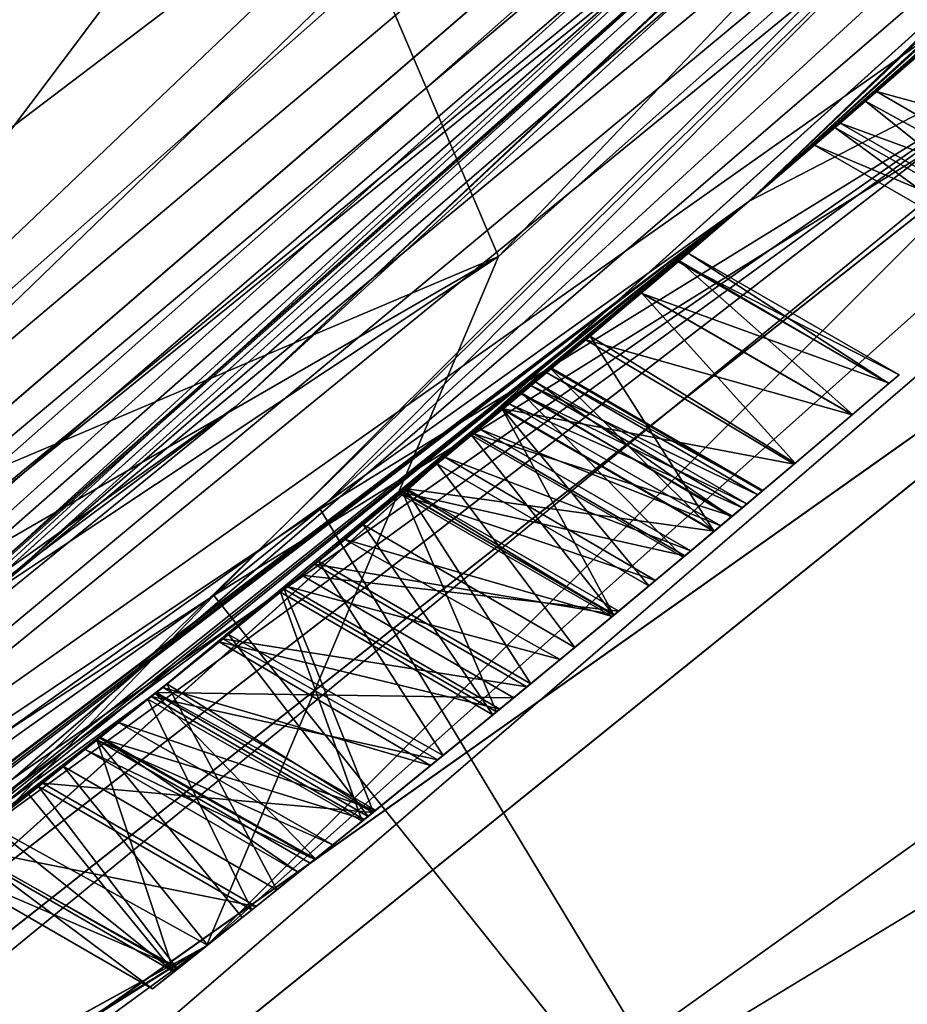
# Model space of a CAD drawing. Header units: metres. Extents: x -109 to 109, y -447 to 122.
# Tile 473 of 656: x 13.524 to 14.298, y -417.525 to -416.667. Entities that reach past the tile are written whole.
import ezdxf

# ---------------------------------------------------------------- set-up
doc = ezdxf.new("R2010")
doc.units = ezdxf.units.M
doc.layers.add('solid_506359', color=7, linetype='CONTINUOUS')

msp = doc.modelspace()

# ---------------------------------------------------------------- linework, layer by layer
at = {"layer": 'solid_506359'}
for points in [[(13.58423, -416.037506, 375.263092), (17.273304, -413.37738, 376.886597), (13.941711, -416.873016, 376.886597)], [(13.941711, -416.873016, 376.886597), (17.273304, -413.37738, 376.886597), (17.198343, -413.969208, 378.799988)], [(16.013725, -413.443604, 226.899994), (16.630266, -413.9039, 226.899994), (13.092684, -417.325378, 226.899994)], [(13.628284, -415.896851, 226.899994), (16.013725, -413.443604, 226.899994), (13.092684, -417.325378, 226.899994)], [(13.078588, -416.650024, 257.895416), (13.092684, -417.325378, 226.899994), (16.630266, -413.9039, 226.899994)], [(13.941711, -416.873016, 376.886597), (17.198343, -413.969208, 378.799988), (13.687201, -417.473846, 378.799988)], [(15.556349, -415.806335, 379.299988), (13.687201, -417.473846, 378.799988), (17.198343, -413.969208, 378.799988)], [(11.542185, -415.798859, 313.28894), (11.799936, -416.808105, 285.569183), (14.942668, -414.038635, 285.569183)], [(14.942668, -414.038635, 285.569183), (11.799936, -416.808105, 285.569183), (13.078588, -416.650024, 257.895416)], [(11.992922, -417.023376, 226.928421), (15.24488, -414.134155, 226.928421), (12.514894, -416.611511, 227.72023)], [(15.266328, -414.155731, 226.823502), (15.24488, -414.134155, 226.928421), (11.992922, -417.023376, 226.928421)], [(15.266328, -414.155731, 226.823502), (11.992922, -417.023376, 226.928421), (12.009298, -417.049011, 226.823502)], [(15.266328, -414.155731, 226.823502), (12.009298, -417.049011, 226.823502), (15.324039, -414.208282, 226.74675)], [(12.009298, -417.049011, 226.823502), (12.0547, -417.112518, 226.74675), (15.324039, -414.208282, 226.74675)], [(15.324039, -414.208282, 226.74675), (12.0547, -417.112518, 226.74675), (12.117373, -417.197418, 226.718155)], [(15.324039, -414.208282, 226.74675), (12.117373, -417.197418, 226.718155), (15.403077, -414.278229, 226.718155)], [(15.403077, -414.278229, 226.718155), (12.117373, -417.197418, 226.718155), (15.954279, -414.748932, 226.711823)], [(15.650261, -414.771912, 178.25), (15.151429, -414.308624, 178.25), (11.644339, -417.327057, 178.25)], [(12.971941, -416.137726, 177.980896), (11.644339, -417.327057, 178.25), (15.151429, -414.308624, 178.25)], [(14.67647, -414.346954, 174.913956), (11.991678, -416.131653, 174.654404), (10.87638, -417.449615, 174.913956)], [(14.692637, -414.362457, 177.482086), (14.67647, -414.346954, 174.913956), (10.87638, -417.449615, 174.913956)], [(14.259681, -417.876984, 178.830444), (17.258553, -414.953461, 178.830444), (16.578629, -414.35321, 178.357071)], [(14.259681, -417.876984, 178.830444), (16.578629, -414.35321, 178.357071), (15.584014, -415.445068, 178.357071)], [(10.888363, -417.468567, 177.482086), (14.692637, -414.362457, 177.482086), (10.87638, -417.449615, 174.913956)], [(14.792417, -414.458282, 177.980896), (14.692637, -414.362457, 177.482086), (10.888363, -417.468567, 177.482086)], [(14.792417, -414.458282, 177.980896), (10.888363, -417.468567, 177.482086), (12.971941, -416.137726, 177.980896)], [(10.388933, -417.45697, 172.874374), (14.088293, -414.586304, 172.985855), (13.470412, -415.131531, 172.86673)], [(13.984219, -414.649628, 173.08255), (14.088293, -414.586304, 172.985855), (10.388933, -417.45697, 172.874374)], [(13.169616, -415.115417, 171.572952), (13.821891, -414.611847, 171.666229), (10.185915, -417.383423, 171.556473)], [(10.199933, -417.407013, 171.655991), (10.185915, -417.383423, 171.556473), (13.821891, -414.611847, 171.666229)], [(13.821962, -414.611908, 171.865295), (11.281766, -416.594452, 171.861664), (10.185967, -417.383514, 171.755539)], [(13.821962, -414.611908, 171.865295), (10.185967, -417.383514, 171.755539), (13.840913, -414.631622, 171.765747)], [(13.840913, -414.631622, 171.765747), (10.199933, -417.407013, 171.655991), (13.821891, -414.611847, 171.666229)], [(10.185967, -417.383514, 171.755539), (10.199933, -417.407013, 171.655991), (13.840913, -414.631622, 171.765747)], [(10.275517, -417.493011, 172.97113), (13.81062, -414.716064, 173.152054), (13.984219, -414.649628, 173.08255)], [(10.275517, -417.493011, 172.97113), (13.984219, -414.649628, 173.08255), (10.388933, -417.45697, 172.874374)], [(10.275517, -417.493011, 172.97113), (11.963583, -416.277252, 173.094284), (13.81062, -414.716064, 173.152054)], [(12.117373, -417.197418, 226.718155), (12.410198, -417.87796, 226.711823), (15.954279, -414.748932, 226.711823)], [(16.034151, -414.822723, 226.675278), (15.954279, -414.748932, 226.711823), (12.410198, -417.87796, 226.711823)], [(16.11202, -414.757324, 178.266449), (12.743691, -417.790192, 178.266449), (15.584014, -415.445068, 178.357071)], [(12.743691, -417.790192, 164.233551), (16.11202, -414.757324, 164.233551), (13.693561, -417.168549, 164.142929)], [(12.743691, -417.790192, 164.233551), (15.501085, -415.364197, 164.353882), (16.11202, -414.757324, 164.233551)], [(16.11202, -414.757324, 178.266449), (13.712909, -417.003479, 178.146118), (12.743691, -417.790192, 178.266449)], [(16.11202, -414.757324, 164.233551), (13.78627, -417.093109, 164.142929), (13.693561, -417.168549, 164.142929)], [(16.11202, -414.757324, 178.266449), (15.501085, -415.364197, 178.146118), (13.712909, -417.003479, 178.146118)], [(16.11202, -414.757324, 164.233551), (15.584014, -415.445068, 164.142929), (13.78627, -417.093109, 164.142929)], [(12.027614, -417.889557, 178.25), (15.650261, -414.771912, 178.25), (11.644339, -417.327057, 178.25)], [(15.87069, -414.975616, 177.949997), (15.650261, -414.771912, 178.25), (12.027614, -417.889557, 178.25)], [(12.764848, -417.819305, 167.499771), (16.138769, -414.781403, 167.499771), (15.870573, -414.975739, 167.25)], [(16.274872, -414.903961, 167.683014), (16.138769, -414.781403, 167.499771), (12.764848, -417.819305, 167.499771)], [(12.764925, -417.819397, 175), (16.138866, -414.781494, 175), (12.87263, -417.967651, 174.816864)], [(15.870573, -414.975739, 175.25), (16.138866, -414.781494, 175), (12.764925, -417.819397, 175)], [(16.138866, -414.781494, 175), (16.27504, -414.904114, 174.816864), (12.87263, -417.967651, 174.816864)], [(16.143501, -414.785675, 174.823227), (12.76859, -417.824463, 174.823227), (16.055698, -415.143494, 174.75)], [(16.143501, -414.785675, 167.676773), (16.055717, -415.143494, 167.75), (12.76859, -417.824463, 167.676773)], [(16.143501, -414.785675, 174.823227), (15.870586, -414.975739, 175), (12.76859, -417.824463, 174.823227)], [(16.143501, -414.785675, 167.676773), (12.76859, -417.824463, 167.676773), (15.870586, -414.975739, 167.5)], [(16.034151, -414.822723, 226.675278), (12.410198, -417.87796, 226.711823), (12.472075, -417.967377, 226.675278)], [(16.034151, -414.822723, 226.675278), (12.472075, -417.967377, 226.675278), (16.083216, -414.86731, 226.581528)], [(12.472075, -417.967377, 226.675278), (12.510241, -418.021606, 226.581528), (16.083216, -414.86731, 226.581528)], [(16.08251, -414.865448, 226.466919), (12.509947, -418.019623, 226.466919), (15.435679, -415.494476, 226.36969)], [(16.083216, -414.86731, 226.581528), (12.509947, -418.019623, 226.466919), (16.08251, -414.865448, 226.466919)], [(16.083216, -414.86731, 226.581528), (12.510241, -418.021606, 226.581528), (12.509947, -418.019623, 226.466919)], [(9.977763, -417.667023, 169.962936), (11.825217, -416.379608, 170.090179), (13.734767, -414.887756, 170.074356)], [(9.977763, -417.667023, 169.962936), (13.734767, -414.887756, 170.074356), (10.02406, -417.672058, 169.864304)], [(10.02406, -417.672058, 169.864304), (13.783087, -414.879974, 169.975784), (13.558437, -415.051392, 169.869553)], [(13.734767, -414.887756, 170.074356), (13.783087, -414.879974, 169.975784), (10.02406, -417.672058, 169.864304)], [(12.872497, -417.967468, 167.683014), (16.274872, -414.903961, 167.683014), (12.764848, -417.819305, 167.499771)], [(16.237219, -415.315247, 167.75), (16.274872, -414.903961, 167.683014), (12.872497, -417.967468, 167.683014)], [(12.87263, -417.967651, 174.816864), (16.27504, -414.904114, 174.816864), (16.237219, -415.315247, 174.75)], [(9.37526, -417.375671, 374.177094), (12.893967, -414.91568, 374.179108), (13.58423, -416.037506, 375.263092)], [(13.693561, -417.168549, 164.142929), (13.78627, -417.093109, 164.142929), (17.258553, -414.953461, 163.669556)], [(14.259681, -417.876984, 163.669556), (13.693561, -417.168549, 164.142929), (17.258553, -414.953461, 163.669556)], [(13.78627, -417.093109, 164.142929), (15.584014, -415.445068, 164.142929), (17.258553, -414.953461, 163.669556)], [(14.259681, -417.876984, 163.669556), (17.258553, -414.953461, 163.669556), (17.985149, -415.572479, 163.370255)], [(14.259681, -417.876984, 178.830444), (14.860023, -418.61911, 179.129745), (17.258553, -414.953461, 178.830444)], [(9.627643, -415.469238, 164.25), (15.870809, -414.975464, 164.25), (12.196157, -418.137817, 164.25)], [(10.63725, -416.629944, 383.457428), (11.344656, -417.719238, 382.48056), (14.728806, -414.978821, 382.48056)], [(11.344656, -417.719238, 382.48056), (15.341978, -415.59198, 381.018494), (14.728806, -414.978821, 382.48056)], [(15.87069, -414.975616, 177.949997), (12.027614, -417.889557, 178.25), (12.19602, -418.13797, 177.949997)], [(12.195879, -418.138062, 167.25), (15.870573, -414.975739, 167.25), (13.712909, -417.003479, 164.353882)], [(12.764848, -417.819305, 167.499771), (15.870573, -414.975739, 167.25), (12.195879, -418.138062, 167.25)], [(12.195879, -418.138062, 175.25), (15.870573, -414.975739, 175.25), (12.764925, -417.819397, 175)], [(15.501085, -415.364197, 178.146118), (15.870573, -414.975739, 175.25), (12.195879, -418.138062, 175.25)], [(12.195893, -418.138062, 167.5), (12.196157, -418.137817, 164.25), (15.870809, -414.975464, 164.25)], [(15.870586, -414.975739, 167.5), (12.195893, -418.138062, 167.5), (15.870809, -414.975464, 164.25)], [(12.19602, -418.13797, 177.949997), (12.195893, -418.138062, 175), (15.870586, -414.975739, 175)], [(12.76859, -417.824463, 174.823227), (15.870586, -414.975739, 175), (12.195893, -418.138062, 175)], [(12.76859, -417.824463, 167.676773), (12.195893, -418.138062, 167.5), (15.870586, -414.975739, 167.5)], [(15.87069, -414.975616, 177.949997), (12.19602, -418.13797, 177.949997), (15.870586, -414.975739, 175)], [(15.870573, -414.975739, 167.25), (15.501085, -415.364197, 164.353882), (13.712909, -417.003479, 164.353882)], [(9.783384, -417.777039, 169.758545), (13.558437, -415.051392, 169.869553), (9.790127, -417.690002, 169.685944)], [(10.02406, -417.672058, 169.864304), (13.558437, -415.051392, 169.869553), (9.783384, -417.777039, 169.758545)], [(13.558437, -415.051392, 169.869553), (11.823509, -416.380859, 169.743713), (9.790127, -417.690002, 169.685944)], [(15.908109, -415.155426, 172.281143), (15.994337, -415.062866, 172.449997), (14.160393, -416.824768, 172.449997)], [(14.462933, -416.668732, 172.75), (14.160393, -416.824768, 172.449997), (15.994337, -415.062866, 172.449997)], [(14.548087, -416.485565, 170.74942), (14.160393, -416.824768, 170.600006), (15.994337, -415.062866, 170.600006)], [(14.462724, -416.668701, 170.300278), (15.994337, -415.062866, 170.600006), (14.160393, -416.824768, 170.600006)], [(17.044254, -416.428497, 174.75), (16.055698, -415.143494, 174.75), (12.339611, -418.342499, 174.75)], [(12.76859, -417.824463, 174.823227), (12.339611, -418.342499, 174.75), (16.055698, -415.143494, 174.75)], [(17.044254, -416.428497, 167.75), (12.339632, -418.342499, 167.75), (16.055717, -415.143494, 167.75)], [(12.76859, -417.824463, 167.676773), (16.055717, -415.143494, 167.75), (12.339632, -418.342499, 167.75)], [(15.800108, -415.269867, 172.243652), (15.908109, -415.155426, 172.281143), (14.160393, -416.824768, 172.449997)], [(15.800108, -415.269867, 172.243652), (14.160393, -416.824768, 172.449997), (15.234003, -415.84375, 172.281143)], [(12.476462, -418.551819, 167.75), (16.237219, -415.315247, 167.75), (12.872497, -417.967468, 167.683014)], [(16.859995, -415.893799, 167.75), (16.237219, -415.315247, 167.75), (12.476462, -418.551819, 167.75)], [(12.476462, -418.551819, 174.75), (16.237219, -415.315247, 174.75), (15.003425, -417.682434, 174.75)], [(12.87263, -417.967651, 174.816864), (16.237219, -415.315247, 174.75), (12.476462, -418.551819, 174.75)], [(13.712909, -417.003479, 178.146118), (15.501085, -415.364197, 178.146118), (12.195879, -418.138062, 175.25)], [(12.743691, -417.790192, 164.233551), (13.712909, -417.003479, 164.353882), (15.501085, -415.364197, 164.353882)], [(12.743691, -417.790192, 178.266449), (13.78627, -417.093109, 178.357071), (15.584014, -415.445068, 178.357071)], [(13.78627, -417.093109, 178.357071), (14.259681, -417.876984, 178.830444), (15.584014, -415.445068, 178.357071)], [(12.509947, -418.019623, 226.466919), (11.925241, -418.372986, 226.36969), (15.435679, -415.494476, 226.36969)], [(14.910338, -415.531097, 225.85556), (15.435679, -415.494476, 226.36969), (11.925241, -418.372986, 226.36969)], [(14.910338, -415.531097, 225.85556), (11.925241, -418.372986, 226.36969), (11.34807, -418.334564, 225.85556)], [(14.910338, -415.531097, 225.85556), (11.34807, -418.334564, 225.85556), (14.017838, -415.666168, 225.510559)], [(14.860023, -418.61911, 163.370255), (14.259681, -417.876984, 163.669556), (17.985149, -415.572479, 163.370255)], [(11.344656, -417.719238, 382.48056), (11.816942, -418.446503, 381.018494), (15.341978, -415.59198, 381.018494)], [(11.816942, -418.446503, 381.018494), (15.556349, -415.806335, 379.299988), (15.341978, -415.59198, 381.018494)], [(14.017838, -415.666168, 225.510559), (10.339685, -418.340027, 225.510559), (12.753629, -415.956146, 225.386322)], [(11.34807, -418.334564, 225.85556), (10.339685, -418.340027, 225.510559), (14.017838, -415.666168, 225.510559)], [(13.53737, -415.789215, 226.957352), (13.628284, -415.896851, 226.899994), (11.126157, -417.597534, 226.957336)], [(13.53737, -415.789215, 226.957352), (11.126157, -417.597534, 226.957336), (12.803572, -416.181915, 227.124222)], [(11.816942, -418.446503, 381.018494), (12.195477, -418.560394, 379.299988), (15.556349, -415.806335, 379.299988)], [(15.556349, -415.806335, 379.299988), (12.195477, -418.560394, 379.299988), (13.687201, -417.473846, 378.799988)], [(15.136172, -415.938721, 172.255127), (15.234003, -415.84375, 172.281143), (14.160393, -416.824768, 172.449997)], [(11.126157, -417.597534, 226.957336), (13.628284, -415.896851, 226.899994), (11.199534, -417.716949, 226.899994)], [(11.199534, -417.716949, 226.899994), (13.628284, -415.896851, 226.899994), (13.092684, -417.325378, 226.899994)], [(15.003425, -417.682434, 167.75), (16.859995, -415.893799, 167.75), (12.476462, -418.551819, 167.75)], [(15.055775, -416.0159, 172.178818), (15.136172, -415.938721, 172.255127), (14.160393, -416.824768, 172.449997)], [(15.055775, -416.0159, 172.178818), (14.160393, -416.824768, 172.449997), (14.655706, -416.388458, 172.257904)], [(9.425273, -417.507965, 374.253174), (9.37526, -417.375671, 374.177094), (13.58423, -416.037506, 375.263092)], [(9.425273, -417.507965, 374.253174), (13.58423, -416.037506, 375.263092), (9.716805, -418.386322, 374.974121)], [(9.716805, -418.386322, 374.974121), (13.58423, -416.037506, 375.263092), (9.782958, -418.63269, 375.258636)], [(9.782958, -418.63269, 375.258636), (13.58423, -416.037506, 375.263092), (13.941711, -416.873016, 376.886597)], [(14.106846, -419.666412, 168.75), (17.835476, -416.309143, 168.75), (14.528875, -419.184387, 168.250458)], [(17.835476, -416.309143, 173.75), (17.835476, -416.309143, 168.75), (14.106846, -419.666412, 168.75)], [(14.106846, -419.666412, 173.75), (17.835476, -416.309143, 173.75), (14.106846, -419.666412, 168.75)], [(14.528716, -419.184204, 174.25), (17.835476, -416.309143, 173.75), (14.106846, -419.666412, 173.75)], [(14.558988, -416.475769, 172.281143), (14.655706, -416.388458, 172.257904), (14.160393, -416.824768, 172.449997)], [(13.646563, -419.381561, 174.75), (17.044254, -416.428497, 174.75), (12.339611, -418.342499, 174.75)], [(17.044254, -416.428497, 167.75), (13.646563, -419.381561, 167.75), (12.339632, -418.342499, 167.75)], [(14.985866, -416.898438, 170), (13.646563, -419.381561, 170), (17.044254, -416.428497, 170)], [(16.965784, -416.600677, 169.996094), (17.044254, -416.428497, 170), (13.646563, -419.381561, 170)], [(16.965784, -416.600677, 174.746094), (17.044254, -416.428497, 174.75), (13.646563, -419.381561, 174.75)], [(16.976463, -416.577179, 167.752899), (13.646563, -419.381561, 167.75), (17.044254, -416.428497, 167.75)], [(14.985866, -416.898438, 173.050003), (17.044254, -416.428497, 173.050003), (13.646569, -419.381561, 173.050003)], [(16.976463, -416.577179, 173.052887), (13.646569, -419.381561, 173.050003), (17.044254, -416.428497, 173.050003)], [(14.421331, -416.598236, 172.235733), (14.558988, -416.475769, 172.281143), (14.160393, -416.824768, 172.449997)], [(14.548087, -416.485565, 170.74942), (14.414469, -416.604309, 170.792908), (14.160393, -416.824768, 170.600006)], [(16.976463, -416.577179, 167.752899), (16.915298, -416.712067, 167.760834), (13.646563, -419.381561, 167.75)], [(16.976463, -416.577179, 173.052887), (16.915298, -416.712067, 173.060837), (13.646569, -419.381561, 173.050003)], [(16.895321, -416.756256, 169.985367), (16.965784, -416.600677, 169.996094), (13.646563, -419.381561, 170)], [(16.895321, -416.756256, 174.735367), (16.965784, -416.600677, 174.746094), (13.646563, -419.381561, 174.75)], [(14.320317, -416.686798, 172.109283), (14.421331, -416.598236, 172.235733), (14.160393, -416.824768, 172.449997)], [(14.414469, -416.604309, 170.792908), (14.310372, -416.695465, 170.917999), (14.160393, -416.824768, 170.600006)], [(10.428844, -419.484955, 170.300278), (14.462724, -416.668701, 170.300278), (12.133736, -418.361115, 170.600006)], [(10.428844, -419.484955, 170.300278), (10.652645, -419.613129, 170.080383), (14.462724, -416.668701, 170.300278)], [(14.462933, -416.668732, 172.75), (10.429032, -419.485046, 172.75), (14.160393, -416.824768, 172.449997)], [(10.65291, -419.613312, 172.969772), (10.429032, -419.485046, 172.75), (14.462933, -416.668732, 172.75)], [(14.462724, -416.668701, 170.300278), (10.652645, -419.613129, 170.080383), (14.718307, -416.735809, 170.080383)], [(10.65291, -419.613312, 172.969772), (14.462933, -416.668732, 172.75), (14.718612, -416.735901, 172.969772)], [(14.462724, -416.668701, 170.300278), (14.160393, -416.824768, 170.600006), (12.133736, -418.361115, 170.600006)], [(14.271595, -416.729126, 171.982605), (14.320317, -416.686798, 172.109283), (14.160393, -416.824768, 172.449997)], [(14.503335, -416.79248, 172.109283), (14.320317, -416.686798, 172.109283), (14.271595, -416.729126, 171.982605)], [(14.310372, -416.695465, 170.917999), (14.261797, -416.73761, 171.043976), (14.160393, -416.824768, 170.600006)], [(14.449007, -416.839935, 171.029633), (14.261797, -416.73761, 171.043976), (14.310372, -416.695465, 170.917999)], [(16.915298, -416.712067, 167.760834), (16.859913, -416.834747, 167.772949), (13.646563, -419.381561, 167.75)], [(16.915298, -416.712067, 173.060837), (16.859913, -416.834747, 173.072952), (13.646569, -419.381561, 173.050003)], [(14.239839, -416.756561, 171.830399), (14.271595, -416.729126, 171.982605), (14.160393, -416.824768, 172.449997)], [(14.454596, -416.835083, 171.981903), (14.271595, -416.729126, 171.982605), (14.239839, -416.756561, 171.830399)], [(14.503335, -416.79248, 172.109283), (14.271595, -416.729126, 171.982605), (14.454596, -416.835083, 171.981903)], [(14.718307, -416.735809, 170.080383), (10.652645, -419.613129, 170.080383), (10.872036, -419.834503, 170)], [(10.65291, -419.613312, 172.969772), (14.718612, -416.735901, 172.969772), (10.872036, -419.834503, 173.050003)], [(14.718307, -416.735809, 170.080383), (10.872036, -419.834503, 170), (14.985866, -416.898438, 170)], [(14.718612, -416.735901, 172.969772), (14.985866, -416.898438, 173.050003), (10.872036, -419.834503, 173.050003)], [(14.261797, -416.73761, 171.043976), (14.235218, -416.760559, 171.178467), (14.160393, -416.824768, 170.600006)], [(14.420758, -416.864502, 171.163284), (14.235218, -416.760559, 171.178467), (14.261797, -416.73761, 171.043976)], [(14.420758, -416.864502, 171.163284), (14.261797, -416.73761, 171.043976), (14.449007, -416.839935, 171.029633)], [(16.832298, -416.896118, 169.969055), (16.895321, -416.756256, 169.985367), (13.646563, -419.381561, 170)], [(16.832298, -416.896118, 174.719055), (16.895321, -416.756256, 174.735367), (13.646563, -419.381561, 174.75)], [(14.217523, -416.775787, 171.476913), (14.239839, -416.756561, 171.830399), (14.160393, -416.824768, 172.449997)], [(14.423201, -416.862396, 171.830658), (14.239839, -416.756561, 171.830399), (14.217523, -416.775787, 171.476913)], [(14.454596, -416.835083, 171.981903), (14.239839, -416.756561, 171.830399), (14.423201, -416.862396, 171.830658)], [(14.235218, -416.760559, 171.178467), (14.217523, -416.775787, 171.476913), (14.160393, -416.824768, 170.600006)], [(14.400932, -416.881683, 171.476913), (14.217523, -416.775787, 171.476913), (14.235218, -416.760559, 171.178467)], [(14.400932, -416.881683, 171.476913), (14.235218, -416.760559, 171.178467), (14.420758, -416.864502, 171.163284)], [(14.217523, -416.775787, 171.476913), (14.160393, -416.824768, 172.449997), (14.160393, -416.824768, 170.600006)], [(14.423201, -416.862396, 171.830658), (14.217523, -416.775787, 171.476913), (14.400932, -416.881683, 171.476913)], [(10.429032, -419.485046, 172.75), (12.133736, -418.361115, 172.449997), (14.160393, -416.824768, 172.449997)], [(13.769863, -417.150604, 172.281143), (14.160393, -416.824768, 172.449997), (12.133736, -418.361115, 172.449997)], [(12.165606, -418.339722, 170.74942), (12.133736, -418.361115, 170.600006), (14.160393, -416.824768, 170.600006)], [(12.259885, -418.27597, 170.765656), (12.165606, -418.339722, 170.74942), (14.160393, -416.824768, 170.600006)], [(12.342957, -418.219177, 170.814102), (12.259885, -418.27597, 170.765656), (14.160393, -416.824768, 170.600006)], [(12.979295, -417.765076, 170.748398), (12.342957, -418.219177, 170.814102), (14.160393, -416.824768, 170.600006)], [(13.119308, -417.660461, 170.782791), (12.979295, -417.765076, 170.748398), (14.160393, -416.824768, 170.600006)], [(13.230771, -417.575897, 170.884735), (13.119308, -417.660461, 170.782791), (14.160393, -416.824768, 170.600006)], [(13.652484, -417.245575, 170.771271), (13.230771, -417.575897, 170.884735), (14.160393, -416.824768, 170.600006)], [(13.754918, -417.162781, 170.74942), (13.652484, -417.245575, 170.771271), (14.160393, -416.824768, 170.600006)], [(13.858159, -417.078278, 170.771973), (13.754918, -417.162781, 170.74942), (14.160393, -416.824768, 170.600006)], [(13.769863, -417.150604, 172.281143), (13.861723, -417.075348, 172.26149), (14.160393, -416.824768, 172.449997)], [(13.945295, -417.006165, 170.83844), (13.858159, -417.078278, 170.771973), (14.160393, -416.824768, 170.600006)], [(13.861723, -417.075348, 172.26149), (13.945813, -417.005737, 172.201996), (14.160393, -416.824768, 172.449997)], [(14.021605, -416.942352, 170.960098), (13.945295, -417.006165, 170.83844), (14.160393, -416.824768, 170.600006)], [(13.945813, -417.005737, 172.201996), (14.017875, -416.945496, 172.102066), (14.160393, -416.824768, 172.449997)], [(14.017875, -416.945496, 172.102066), (14.066135, -416.904846, 171.977249), (14.160393, -416.824768, 172.449997)], [(14.066506, -416.904541, 171.097473), (14.021605, -416.942352, 170.960098), (14.160393, -416.824768, 170.600006)], [(14.066135, -416.904846, 171.977249), (14.098381, -416.877563, 171.783524), (14.160393, -416.824768, 172.449997)], [(14.0993, -416.87677, 171.325027), (14.066506, -416.904541, 171.097473), (14.160393, -416.824768, 170.600006)], [(14.098381, -416.877563, 171.783524), (14.160393, -416.824768, 170.600006), (14.160393, -416.824768, 172.449997)], [(14.098381, -416.877563, 171.783524), (14.107287, -416.869995, 171.555695), (14.160393, -416.824768, 170.600006)], [(14.107287, -416.869995, 171.555695), (14.0993, -416.87677, 171.325027), (14.160393, -416.824768, 170.600006)], [(16.859913, -416.834747, 167.772949), (16.810074, -416.945618, 167.788437), (13.646563, -419.381561, 167.75)], [(16.859913, -416.834747, 173.072952), (16.810074, -416.945618, 173.088425), (13.646569, -419.381561, 173.050003)], [(14.291124, -416.976135, 171.555695), (14.107287, -416.869995, 171.555695), (14.098381, -416.877563, 171.783524)], [(14.282302, -416.983673, 171.313507), (14.0993, -416.87677, 171.325027), (14.107287, -416.869995, 171.555695)], [(14.282302, -416.983673, 171.313507), (14.107287, -416.869995, 171.555695), (14.291124, -416.976135, 171.555695)], [(9.782958, -418.63269, 375.258636), (13.941711, -416.873016, 376.886597), (9.896719, -419.207581, 376.136871)], [(9.896719, -419.207581, 376.136871), (13.941711, -416.873016, 376.886597), (9.919482, -419.544708, 376.885651)], [(9.919482, -419.544708, 376.885651), (13.941711, -416.873016, 376.886597), (13.687201, -417.473846, 378.799988)], [(14.282574, -416.983429, 171.780609), (14.098381, -416.877563, 171.783524), (14.066135, -416.904846, 171.977249)], [(14.250504, -417.010773, 171.097473), (14.066506, -416.904541, 171.097473), (14.0993, -416.87677, 171.325027)], [(14.291124, -416.976135, 171.555695), (14.098381, -416.877563, 171.783524), (14.282574, -416.983429, 171.780609)], [(14.250504, -417.010773, 171.097473), (14.0993, -416.87677, 171.325027), (14.282302, -416.983673, 171.313507)], [(16.776033, -417.021576, 169.948135), (16.832298, -416.896118, 169.969055), (13.646563, -419.381561, 170)], [(16.776033, -417.021576, 174.698135), (16.832298, -416.896118, 174.719055), (13.646563, -419.381561, 174.75)], [(10.872036, -419.834503, 173.050003), (14.985866, -416.898438, 173.050003), (13.646569, -419.381561, 173.050003)], [(14.985866, -416.898438, 170), (10.872036, -419.834503, 170), (13.646563, -419.381561, 170)], [(14.250134, -417.011078, 171.977249), (14.066135, -416.904846, 171.977249), (14.017875, -416.945496, 172.102066)], [(14.200657, -417.053009, 170.948868), (14.021605, -416.942352, 170.960098), (14.066506, -416.904541, 171.097473)], [(14.282574, -416.983429, 171.780609), (14.066135, -416.904846, 171.977249), (14.250134, -417.011078, 171.977249)], [(14.200657, -417.053009, 170.948868), (14.066506, -416.904541, 171.097473), (14.250504, -417.010773, 171.097473)], [(16.810074, -416.945618, 167.788437), (16.765444, -417.045227, 167.806564), (13.646563, -419.381561, 167.75)], [(16.810074, -416.945618, 173.088425), (16.765444, -417.045227, 173.106552), (13.646569, -419.381561, 173.050003)], [(14.129775, -417.112671, 170.83844), (13.945295, -417.006165, 170.83844), (14.021605, -416.942352, 170.960098)], [(14.199571, -417.053925, 172.10675), (14.017875, -416.945496, 172.102066), (13.945813, -417.005737, 172.201996)], [(14.250134, -417.011078, 171.977249), (14.017875, -416.945496, 172.102066), (14.199571, -417.053925, 172.10675)], [(14.129775, -417.112671, 170.83844), (14.021605, -416.942352, 170.960098), (14.200657, -417.053009, 170.948868)], [(13.983644, -416.974152, 171.330643), (13.987475, -416.970947, 171.481003), (13.945304, -417.006134, 171.402161)], [(14.129813, -417.11264, 171.402161), (13.945304, -417.006134, 171.402161), (13.987475, -416.970947, 171.481003)], [(13.983644, -416.974152, 171.330643), (13.988144, -416.970398, 171.444168), (13.987711, -416.970764, 171.463287)], [(14.172452, -417.076813, 171.444168), (13.988144, -416.970398, 171.444168), (13.983644, -416.974152, 171.330643)], [(13.983644, -416.974152, 171.330643), (13.987711, -416.970764, 171.463287), (13.987475, -416.970947, 171.481003)], [(14.171785, -417.077362, 171.481003), (13.987475, -416.970947, 171.481003), (13.987711, -416.970764, 171.463287)], [(14.129813, -417.11264, 171.402161), (13.987475, -416.970947, 171.481003), (14.171785, -417.077362, 171.481003)], [(14.172052, -417.077148, 171.462296), (13.987711, -416.970764, 171.463287), (13.988144, -416.970398, 171.444168)], [(14.171785, -417.077362, 171.481003), (13.987711, -416.970764, 171.463287), (14.172052, -417.077148, 171.462296)], [(14.172052, -417.077148, 171.462296), (13.988144, -416.970398, 171.444168), (14.172452, -417.076813, 171.444168)], [(13.970083, -416.985504, 171.21907), (13.983644, -416.974152, 171.330643), (13.945304, -417.006134, 171.402161)], [(13.962267, -416.992004, 171.915558), (13.961479, -416.992676, 171.646057), (13.974098, -416.982147, 171.783875)], [(14.158463, -417.088593, 171.783875), (13.974098, -416.982147, 171.783875), (13.961479, -416.992676, 171.646057)], [(14.144855, -417.100006, 171.924011), (13.962267, -416.992004, 171.915558), (13.974098, -416.982147, 171.783875)], [(14.16793, -417.080627, 171.330063), (13.983644, -416.974152, 171.330643), (13.970083, -416.985504, 171.21907)], [(14.144855, -417.100006, 171.924011), (13.974098, -416.982147, 171.783875), (14.158463, -417.088593, 171.783875)], [(14.172452, -417.076813, 171.444168), (13.983644, -416.974152, 171.330643), (14.16793, -417.080627, 171.330063)], [(14.282302, -416.983673, 171.313507), (14.291124, -416.976135, 171.555695), (14.282574, -416.983429, 171.780609)], [(13.951191, -417.001251, 171.125748), (13.970083, -416.985504, 171.21907), (13.945304, -417.006134, 171.402161)], [(14.154464, -417.091949, 171.21907), (13.970083, -416.985504, 171.21907), (13.951191, -417.001251, 171.125748)], [(14.16793, -417.080627, 171.330063), (13.970083, -416.985504, 171.21907), (14.154464, -417.091949, 171.21907)], [(14.282302, -416.983673, 171.313507), (14.282574, -416.983429, 171.780609), (14.250134, -417.011078, 171.977249)], [(14.250504, -417.010773, 171.097473), (14.282302, -416.983673, 171.313507), (14.250134, -417.011078, 171.977249)], [(13.962267, -416.992004, 171.915558), (13.918281, -417.028595, 172.035339), (13.961479, -416.992676, 171.646057)], [(14.102869, -417.135162, 172.035339), (13.918281, -417.028595, 172.035339), (13.962267, -416.992004, 171.915558)], [(13.918281, -417.028595, 172.035339), (13.919792, -417.027344, 171.535233), (13.961479, -416.992676, 171.646057)], [(14.145576, -417.099426, 171.645035), (13.961479, -416.992676, 171.646057), (13.919792, -417.027344, 171.535233)], [(14.145576, -417.099426, 171.645035), (14.158463, -417.088593, 171.783875), (13.961479, -416.992676, 171.646057)], [(14.102869, -417.135162, 172.035339), (13.962267, -416.992004, 171.915558), (14.144855, -417.100006, 171.924011)], [(12.195879, -418.138062, 167.25), (13.712909, -417.003479, 164.353882), (11.398483, -418.656433, 164.353882)], [(12.743691, -417.790192, 164.233551), (11.398483, -418.656433, 164.353882), (13.712909, -417.003479, 164.353882)], [(11.398483, -418.656433, 178.146118), (13.712909, -417.003479, 178.146118), (12.195879, -418.138062, 175.25)], [(12.743691, -417.790192, 178.266449), (13.712909, -417.003479, 178.146118), (11.398483, -418.656433, 178.146118)], [(14.042389, -417.185516, 170.771637), (13.858159, -417.078278, 170.771973), (13.945295, -417.006165, 170.83844)], [(14.130291, -417.112244, 172.201996), (13.945813, -417.005737, 172.201996), (13.861723, -417.075348, 172.26149)], [(13.924925, -417.023102, 171.043304), (13.945304, -417.006134, 171.402161), (13.888184, -417.053528, 171.337753)], [(14.072893, -417.160156, 171.337753), (13.888184, -417.053528, 171.337753), (13.945304, -417.006134, 171.402161)], [(13.924925, -417.023102, 171.043304), (13.951191, -417.001251, 171.125748), (13.945304, -417.006134, 171.402161)], [(14.13571, -417.107697, 171.125946), (13.951191, -417.001251, 171.125748), (13.924925, -417.023102, 171.043304)], [(14.042389, -417.185516, 170.771637), (13.945295, -417.006165, 170.83844), (14.129775, -417.112671, 170.83844)], [(14.072893, -417.160156, 171.337753), (13.945304, -417.006134, 171.402161), (14.129813, -417.11264, 171.402161)], [(14.199571, -417.053925, 172.10675), (13.945813, -417.005737, 172.201996), (14.130291, -417.112244, 172.201996)], [(14.154464, -417.091949, 171.21907), (13.951191, -417.001251, 171.125748), (14.13571, -417.107697, 171.125946)], [(14.200657, -417.053009, 170.948868), (14.250134, -417.011078, 171.977249), (14.199571, -417.053925, 172.10675)], [(14.200657, -417.053009, 170.948868), (14.250504, -417.010773, 171.097473), (14.250134, -417.011078, 171.977249)], [(16.710522, -417.168335, 169.91449), (16.776033, -417.021576, 169.948135), (13.646563, -419.381561, 170)], [(16.710522, -417.168335, 174.66449), (16.776033, -417.021576, 174.698135), (13.646563, -419.381561, 174.75)], [(13.895053, -417.047852, 170.985992), (13.924925, -417.023102, 171.043304), (13.888184, -417.053528, 171.337753)], [(14.109487, -417.129639, 171.043304), (13.924925, -417.023102, 171.043304), (13.895053, -417.047852, 170.985992)], [(14.13571, -417.107697, 171.125946), (13.924925, -417.023102, 171.043304), (14.109487, -417.129639, 171.043304)], [(13.860816, -417.076111, 172.102509), (13.857604, -417.078735, 171.468292), (13.919792, -417.027344, 171.535233)], [(14.104374, -417.133911, 171.535233), (13.919792, -417.027344, 171.535233), (13.857604, -417.078735, 171.468292)], [(13.918281, -417.028595, 172.035339), (13.860816, -417.076111, 172.102509), (13.919792, -417.027344, 171.535233)], [(14.042454, -417.185455, 172.104904), (13.860816, -417.076111, 172.102509), (13.918281, -417.028595, 172.035339)], [(14.042454, -417.185455, 172.104904), (13.918281, -417.028595, 172.035339), (14.102869, -417.135162, 172.035339)], [(14.145576, -417.099426, 171.645035), (13.919792, -417.027344, 171.535233), (14.104374, -417.133911, 171.535233)], [(16.765444, -417.045227, 167.806564), (16.700649, -417.190491, 167.841614), (13.646563, -419.381561, 167.75)], [(16.765444, -417.045227, 173.106552), (16.700649, -417.190491, 173.141617), (13.646569, -419.381561, 173.050003)], [(13.85598, -417.080078, 170.939362), (13.895053, -417.047852, 170.985992), (13.888184, -417.053528, 171.337753)], [(14.07858, -417.155426, 170.984238), (13.895053, -417.047852, 170.985992), (13.85598, -417.080078, 170.939362)], [(14.109487, -417.129639, 171.043304), (13.895053, -417.047852, 170.985992), (14.07858, -417.155426, 170.984238)], [(13.85598, -417.080078, 170.939362), (13.888184, -417.053528, 171.337753), (13.823756, -417.106567, 171.297302)], [(14.008228, -417.213776, 171.297058), (13.823756, -417.106567, 171.297302), (13.888184, -417.053528, 171.337753)], [(14.008228, -417.213776, 171.297058), (13.888184, -417.053528, 171.337753), (14.072893, -417.160156, 171.337753)], [(14.129775, -417.112671, 170.83844), (14.200657, -417.053009, 170.948868), (14.13571, -417.107697, 171.125946)], [(14.158463, -417.088593, 171.783875), (14.199571, -417.053925, 172.10675), (14.130291, -417.112244, 172.201996)], [(14.200657, -417.053009, 170.948868), (14.154464, -417.091949, 171.21907), (14.13571, -417.107697, 171.125946)], [(14.200657, -417.053009, 170.948868), (14.16793, -417.080627, 171.330063), (14.154464, -417.091949, 171.21907)], [(14.158463, -417.088593, 171.783875), (14.171785, -417.077362, 171.481003), (14.199571, -417.053925, 172.10675)], [(14.200657, -417.053009, 170.948868), (14.172452, -417.076813, 171.444168), (14.16793, -417.080627, 171.330063)], [(14.199571, -417.053925, 172.10675), (14.171785, -417.077362, 171.481003), (14.172452, -417.076813, 171.444168)], [(14.200657, -417.053009, 170.948868), (14.199571, -417.053925, 172.10675), (14.172452, -417.076813, 171.444168)], [(14.04663, -417.181976, 172.261505), (13.861723, -417.075348, 172.26149), (13.769863, -417.150604, 172.281143)], [(13.860816, -417.076111, 172.102509), (13.784792, -417.138428, 172.128677), (13.857604, -417.078735, 171.468292)], [(13.969925, -417.245331, 172.128677), (13.784792, -417.138428, 172.128677), (13.860816, -417.076111, 172.102509)], [(13.969925, -417.245331, 172.128677), (13.860816, -417.076111, 172.102509), (14.042454, -417.185455, 172.104904)], [(14.130291, -417.112244, 172.201996), (13.861723, -417.075348, 172.26149), (14.04663, -417.181976, 172.261505)], [(14.171785, -417.077362, 171.481003), (14.172052, -417.077148, 171.462296), (14.172452, -417.076813, 171.444168)], [(13.940173, -417.269745, 170.74942), (13.754918, -417.162781, 170.74942), (13.858159, -417.078278, 170.771973)], [(13.784792, -417.138428, 172.128677), (13.781401, -417.141205, 171.446213), (13.857604, -417.078735, 171.468292)], [(14.042824, -417.18515, 171.468414), (13.857604, -417.078735, 171.468292), (13.781401, -417.141205, 171.446213)], [(13.807963, -417.119507, 170.909454), (13.85598, -417.080078, 170.939362), (13.823756, -417.106567, 171.297302)], [(14.04082, -417.186798, 170.939362), (13.85598, -417.080078, 170.939362), (13.807963, -417.119507, 170.909454)], [(14.07858, -417.155426, 170.984238), (13.85598, -417.080078, 170.939362), (14.04082, -417.186798, 170.939362)], [(14.104374, -417.133911, 171.535233), (13.857604, -417.078735, 171.468292), (14.042824, -417.18515, 171.468414)], [(13.940173, -417.269745, 170.74942), (13.858159, -417.078278, 170.771973), (14.042389, -417.185516, 170.771637)], [(14.145576, -417.099426, 171.645035), (14.129813, -417.11264, 171.402161), (14.171785, -417.077362, 171.481003)], [(14.145576, -417.099426, 171.645035), (14.171785, -417.077362, 171.481003), (14.158463, -417.088593, 171.783875)], [(12.743691, -417.790192, 178.266449), (13.693561, -417.168549, 178.357071), (13.78627, -417.093109, 178.357071)], [(13.78627, -417.093109, 178.357071), (13.693561, -417.168549, 178.357071), (14.259681, -417.876984, 178.830444)], [(14.144855, -417.100006, 171.924011), (14.158463, -417.088593, 171.783875), (14.130291, -417.112244, 172.201996)], [(14.102869, -417.135162, 172.035339), (14.144855, -417.100006, 171.924011), (14.130291, -417.112244, 172.201996)], [(14.145576, -417.099426, 171.645035), (14.104374, -417.133911, 171.535233), (14.129813, -417.11264, 171.402161)], [(13.807963, -417.119507, 170.909454), (13.823756, -417.106567, 171.297302), (13.751519, -417.165558, 171.283524)], [(13.936789, -417.272522, 171.283524), (13.751519, -417.165558, 171.283524), (13.823756, -417.106567, 171.297302)], [(13.936789, -417.272522, 171.283524), (13.823756, -417.106567, 171.297302), (14.008228, -417.213776, 171.297058)], [(14.129775, -417.112671, 170.83844), (14.13571, -417.107697, 171.125946), (14.109487, -417.129639, 171.043304)], [(13.757637, -417.160583, 170.900848), (13.807963, -417.119507, 170.909454), (13.751519, -417.165558, 171.283524)], [(13.995616, -417.224182, 170.910446), (13.807963, -417.119507, 170.909454), (13.757637, -417.160583, 170.900848)], [(14.04082, -417.186798, 170.939362), (13.807963, -417.119507, 170.909454), (13.995616, -417.224182, 170.910446)], [(14.042389, -417.185516, 170.771637), (14.129775, -417.112671, 170.83844), (14.07858, -417.155426, 170.984238)], [(14.102869, -417.135162, 172.035339), (14.130291, -417.112244, 172.201996), (14.04663, -417.181976, 172.261505)], [(14.104374, -417.133911, 171.535233), (14.072893, -417.160156, 171.337753), (14.129813, -417.11264, 171.402161)], [(14.129775, -417.112671, 170.83844), (14.109487, -417.129639, 171.043304), (14.07858, -417.155426, 170.984238)], [(14.042454, -417.185455, 172.104904), (14.102869, -417.135162, 172.035339), (14.04663, -417.181976, 172.261505)], [(14.104374, -417.133911, 171.535233), (14.042824, -417.18515, 171.468414), (14.072893, -417.160156, 171.337753)], [(13.706193, -417.202301, 172.101776), (13.701193, -417.206329, 171.469925), (13.781401, -417.141205, 171.446213)], [(13.966547, -417.248108, 171.446213), (13.781401, -417.141205, 171.446213), (13.701193, -417.206329, 171.469925)], [(13.784792, -417.138428, 172.128677), (13.706193, -417.202301, 172.101776), (13.781401, -417.141205, 171.446213)], [(13.893539, -417.307831, 172.103271), (13.706193, -417.202301, 172.101776), (13.784792, -417.138428, 172.128677)], [(14.042824, -417.18515, 171.468414), (13.781401, -417.141205, 171.446213), (13.966547, -417.248108, 171.446213)], [(13.893539, -417.307831, 172.103271), (13.784792, -417.138428, 172.128677), (13.969925, -417.245331, 172.128677)], [(13.643106, -417.253113, 172.244171), (13.769863, -417.150604, 172.281143), (12.133736, -418.361115, 172.449997)], [(13.955057, -417.257538, 172.281143), (13.769863, -417.150604, 172.281143), (13.643106, -417.253113, 172.244171)], [(14.04663, -417.181976, 172.261505), (13.769863, -417.150604, 172.281143), (13.955057, -417.257538, 172.281143)], [(13.832676, -417.357208, 170.773956), (13.652484, -417.245575, 170.771271), (13.754918, -417.162781, 170.74942)], [(13.698074, -417.208862, 170.914429), (13.757637, -417.160583, 170.900848), (13.751519, -417.165558, 171.283524)], [(13.942881, -417.267517, 170.900848), (13.757637, -417.160583, 170.900848), (13.698074, -417.208862, 170.914429)], [(13.832676, -417.357208, 170.773956), (13.754918, -417.162781, 170.74942), (13.940173, -417.269745, 170.74942)], [(13.995616, -417.224182, 170.910446), (13.757637, -417.160583, 170.900848), (13.942881, -417.267517, 170.900848)], [(14.042824, -417.18515, 171.468414), (14.008228, -417.213776, 171.297058), (14.072893, -417.160156, 171.337753)], [(14.042389, -417.185516, 170.771637), (14.07858, -417.155426, 170.984238), (14.04082, -417.186798, 170.939362)], [(10.774245, -420.199066, 178.830444), (14.259681, -417.876984, 178.830444), (13.693561, -417.168549, 178.357071)], [(10.774245, -420.199066, 178.830444), (13.693561, -417.168549, 178.357071), (11.459463, -418.754913, 178.357071)], [(11.459463, -418.754913, 164.142929), (13.693561, -417.168549, 164.142929), (14.259681, -417.876984, 163.669556)], [(12.743691, -417.790192, 164.233551), (13.693561, -417.168549, 164.142929), (11.459463, -418.754913, 164.142929)], [(12.743691, -417.790192, 178.266449), (11.459463, -418.754913, 178.357071), (13.693561, -417.168549, 178.357071)], [(13.698074, -417.208862, 170.914429), (13.751519, -417.165558, 171.283524), (13.635859, -417.258911, 171.317871)], [(13.822899, -417.365112, 171.316956), (13.635859, -417.258911, 171.317871), (13.751519, -417.165558, 171.283524)], [(16.710522, -417.168335, 169.91449), (13.646563, -419.381561, 170), (16.654655, -417.294037, 169.875488)], [(16.710522, -417.168335, 174.66449), (13.646563, -419.381561, 174.75), (16.654655, -417.294037, 174.625488)], [(13.822899, -417.365112, 171.316956), (13.751519, -417.165558, 171.283524), (13.936789, -417.272522, 171.283524)], [(13.940173, -417.269745, 170.74942), (14.042389, -417.185516, 170.771637), (13.942881, -417.267517, 170.900848)], [(14.042389, -417.185516, 170.771637), (13.995616, -417.224182, 170.910446), (13.942881, -417.267517, 170.900848)], [(14.042454, -417.185455, 172.104904), (14.04663, -417.181976, 172.261505), (13.955057, -417.257538, 172.281143)], [(13.969925, -417.245331, 172.128677), (14.042454, -417.185455, 172.104904), (13.955057, -417.257538, 172.281143)], [(14.042824, -417.18515, 171.468414), (13.966547, -417.248108, 171.446213), (14.008228, -417.213776, 171.297058)], [(14.042389, -417.185516, 170.771637), (14.04082, -417.186798, 170.939362), (13.995616, -417.224182, 170.910446)], [(16.700649, -417.190491, 167.841614), (16.645317, -417.315094, 167.882202), (13.646563, -419.381561, 167.75)], [(16.700649, -417.190491, 173.141617), (16.645317, -417.315094, 173.182205), (13.646569, -419.381561, 173.050003)], [(13.706193, -417.202301, 172.101776), (13.642308, -417.253754, 172.028427), (13.701193, -417.206329, 171.469925)], [(13.828033, -417.360962, 172.028427), (13.642308, -417.253754, 172.028427), (13.706193, -417.202301, 172.101776)], [(13.828033, -417.360962, 172.028427), (13.706193, -417.202301, 172.101776), (13.893539, -417.307831, 172.103271)], [(14.780211, -417.213837, 211.802231), (13.308397, -419.068207, 212.676041), (19.800339, -418.11792, 212.191849)], [(14.151061, -426.257538, 204.198975), (13.308397, -419.068207, 212.676041), (14.780211, -417.213837, 211.802231)], [(13.648858, -417.248505, 170.956589), (13.698074, -417.208862, 170.914429), (13.635859, -417.258911, 171.317871)], [(13.642308, -417.253754, 172.028427), (13.6389, -417.25647, 171.535233), (13.701193, -417.206329, 171.469925)], [(13.888961, -417.311554, 171.468414), (13.701193, -417.206329, 171.469925), (13.6389, -417.25647, 171.535233)], [(13.882596, -417.316742, 170.914841), (13.698074, -417.208862, 170.914429), (13.648858, -417.248505, 170.956589)], [(13.942881, -417.267517, 170.900848), (13.698074, -417.208862, 170.914429), (13.882596, -417.316742, 170.914841)], [(13.966547, -417.248108, 171.446213), (13.701193, -417.206329, 171.469925), (13.888961, -417.311554, 171.468414)], [(13.966547, -417.248108, 171.446213), (13.936789, -417.272522, 171.283524), (14.008228, -417.213776, 171.297058)], [(15.039492, -425.499115, 203.077026), (14.151061, -426.257538, 204.198975), (14.780211, -417.213837, 211.802231)], [(13.652484, -417.245575, 170.771271), (13.30525, -417.518768, 171.038849), (13.230771, -417.575897, 170.884735)], [(13.652484, -417.245575, 170.771271), (13.562484, -417.317474, 170.846375), (13.30525, -417.518768, 171.038849)], [(13.748547, -417.424896, 170.846375), (13.562484, -417.317474, 170.846375), (13.652484, -417.245575, 170.771271)], [(13.610407, -417.279297, 171.038864), (13.648858, -417.248505, 170.956589), (13.635859, -417.258911, 171.317871)], [(13.834556, -417.355713, 170.956589), (13.648858, -417.248505, 170.956589), (13.610407, -417.279297, 171.038864)], [(13.882596, -417.316742, 170.914841), (13.648858, -417.248505, 170.956589), (13.834556, -417.355713, 170.956589)], [(13.748547, -417.424896, 170.846375), (13.652484, -417.245575, 170.771271), (13.832676, -417.357208, 170.773956)], [(13.966547, -417.248108, 171.446213), (13.888961, -417.311554, 171.468414), (13.936789, -417.272522, 171.283524)], [(13.893539, -417.307831, 172.103271), (13.969925, -417.245331, 172.128677), (13.955057, -417.257538, 172.281143)], [(13.643106, -417.253113, 172.244171), (12.133736, -418.361115, 172.449997), (13.055128, -417.708618, 172.268021)], [(13.544194, -417.332001, 172.141739), (13.643106, -417.253113, 172.244171), (13.055128, -417.708618, 172.268021)], [(13.832272, -417.357544, 172.246384), (13.643106, -417.253113, 172.244171), (13.544194, -417.332001, 172.141739)], [(13.59451, -417.291992, 171.904892), (13.593621, -417.292694, 171.646698), (13.6389, -417.25647, 171.535233)], [(13.824639, -417.363708, 171.535233), (13.6389, -417.25647, 171.535233), (13.593621, -417.292694, 171.646698)], [(13.642308, -417.253754, 172.028427), (13.59451, -417.291992, 171.904892), (13.6389, -417.25647, 171.535233)], [(13.782209, -417.397919, 171.912582), (13.59451, -417.291992, 171.904892), (13.642308, -417.253754, 172.028427)], [(13.888961, -417.311554, 171.468414), (13.6389, -417.25647, 171.535233), (13.824639, -417.363708, 171.535233)], [(13.782209, -417.397919, 171.912582), (13.642308, -417.253754, 172.028427), (13.828033, -417.360962, 172.028427)], [(13.955057, -417.257538, 172.281143), (13.643106, -417.253113, 172.244171), (13.832272, -417.357544, 172.246384)], [(13.610407, -417.279297, 171.038864), (13.635859, -417.258911, 171.317871), (13.540572, -417.334869, 171.418594)], [(13.726728, -417.442352, 171.418594), (13.540572, -417.334869, 171.418594), (13.635859, -417.258911, 171.317871)], [(13.726728, -417.442352, 171.418594), (13.635859, -417.258911, 171.317871), (13.822899, -417.365112, 171.316956)], [(13.893539, -417.307831, 172.103271), (13.955057, -417.257538, 172.281143), (13.832272, -417.357544, 172.246384)], [(13.824639, -417.363708, 171.535233), (13.822899, -417.365112, 171.316956), (13.936789, -417.272522, 171.283524)], [(13.888961, -417.311554, 171.468414), (13.824639, -417.363708, 171.535233), (13.936789, -417.272522, 171.283524)], [(13.832676, -417.357208, 170.773956), (13.940173, -417.269745, 170.74942), (13.834556, -417.355713, 170.956589)], [(13.940173, -417.269745, 170.74942), (13.882596, -417.316742, 170.914841), (13.834556, -417.355713, 170.956589)], [(13.940173, -417.269745, 170.74942), (13.942881, -417.267517, 170.900848), (13.882596, -417.316742, 170.914841)], [(13.591539, -417.294342, 171.138229), (13.610407, -417.279297, 171.038864), (13.540572, -417.334869, 171.418594)], [(13.797204, -417.385834, 171.035782), (13.610407, -417.279297, 171.038864), (13.591539, -417.294342, 171.138229)], [(13.834556, -417.355713, 170.956589), (13.610407, -417.279297, 171.038864), (13.797204, -417.385834, 171.035782)], [(13.531903, -417.341736, 171.130035), (13.591539, -417.294342, 171.138229), (13.540572, -417.334869, 171.418594)], [(13.658553, -417.496552, 171.121857), (13.591539, -417.294342, 171.138229), (13.531903, -417.341736, 171.130035)], [(13.59451, -417.291992, 171.904892), (13.581223, -417.302582, 171.768524), (13.593621, -417.292694, 171.646698)], [(13.767206, -417.409943, 171.768524), (13.581223, -417.302582, 171.768524), (13.59451, -417.291992, 171.904892)], [(13.781528, -417.398468, 171.638489), (13.593621, -417.292694, 171.646698), (13.581223, -417.302582, 171.768524)], [(13.718098, -417.449249, 171.130035), (13.591539, -417.294342, 171.138229), (13.658553, -417.496552, 171.121857)], [(13.777479, -417.401703, 171.138229), (13.591539, -417.294342, 171.138229), (13.718098, -417.449249, 171.130035)], [(13.797204, -417.385834, 171.035782), (13.591539, -417.294342, 171.138229), (13.777479, -417.401703, 171.138229)], [(13.824639, -417.363708, 171.535233), (13.593621, -417.292694, 171.646698), (13.781528, -417.398468, 171.638489)], [(13.767206, -417.409943, 171.768524), (13.59451, -417.291992, 171.904892), (13.782209, -417.397919, 171.912582)], [(16.654655, -417.294037, 169.875488), (13.646563, -419.381561, 170), (16.629143, -417.351624, 169.853516)], [(16.654655, -417.294037, 174.625488), (13.646563, -419.381561, 174.75), (16.629143, -417.351624, 174.603516)], [(13.781528, -417.398468, 171.638489), (13.581223, -417.302582, 171.768524), (13.767206, -417.409943, 171.768524)], [(13.828033, -417.360962, 172.028427), (13.893539, -417.307831, 172.103271), (13.832272, -417.357544, 172.246384)], [(16.645317, -417.315094, 167.882202), (16.629152, -417.351593, 167.896469), (13.646563, -419.381561, 167.75)], [(16.645317, -417.315094, 173.182205), (16.629152, -417.351593, 173.196472), (13.646569, -419.381561, 173.050003)], [(13.562484, -417.317474, 170.846375), (13.329285, -417.500214, 171.218048), (13.30525, -417.518768, 171.038849)], [(13.562484, -417.317474, 170.846375), (13.4982, -417.368378, 170.976669), (13.329285, -417.500214, 171.218048)], [(13.688087, -417.473145, 170.965561), (13.4982, -417.368378, 170.976669), (13.562484, -417.317474, 170.846375)], [(13.688087, -417.473145, 170.965561), (13.562484, -417.317474, 170.846375), (13.748547, -417.424896, 170.846375)], [(13.544194, -417.332001, 172.141739), (13.055128, -417.708618, 172.268021), (13.131859, -417.65097, 172.227722)], [(13.473302, -417.38797, 171.969055), (13.544194, -417.332001, 172.141739), (13.131859, -417.65097, 172.227722)], [(13.730335, -417.439484, 172.141739), (13.544194, -417.332001, 172.141739), (13.473302, -417.38797, 171.969055)], [(13.832272, -417.357544, 172.246384), (13.544194, -417.332001, 172.141739), (13.730335, -417.439484, 172.141739)], [(13.531903, -417.341736, 171.130035), (13.473989, -417.387421, 171.579987), (13.472103, -417.388916, 171.121857)], [(13.658553, -417.496552, 171.121857), (13.531903, -417.341736, 171.130035), (13.472103, -417.388916, 171.121857)], [(13.531903, -417.341736, 171.130035), (13.540572, -417.334869, 171.418594), (13.473989, -417.387421, 171.579987)], [(13.661724, -417.494049, 171.575165), (13.473989, -417.387421, 171.579987), (13.540572, -417.334869, 171.418594)], [(13.661724, -417.494049, 171.575165), (13.540572, -417.334869, 171.418594), (13.726728, -417.442352, 171.418594)], [(16.629152, -417.351593, 173.196472), (13.590908, -419.853027, 173.196442), (13.646569, -419.381561, 173.050003)], [(16.629152, -417.351593, 167.896469), (13.590908, -419.853027, 167.896454), (13.646563, -419.381561, 167.75)], [(16.599052, -417.419678, 167.926804), (13.590908, -419.853027, 167.896454), (16.629152, -417.351593, 167.896469)], [(16.599052, -417.419678, 173.226791), (13.590908, -419.853027, 173.196442), (16.629152, -417.351593, 173.196472)], [(16.629143, -417.351624, 169.853516), (13.646563, -419.381561, 170), (13.591047, -419.852936, 169.853546)], [(16.629143, -417.351624, 174.603516), (13.646563, -419.381561, 174.75), (13.591047, -419.852936, 174.603546)], [(16.613873, -417.386139, 174.588806), (16.629143, -417.351624, 174.603516), (13.591047, -419.852936, 174.603546)], [(16.613873, -417.386139, 169.838806), (16.629143, -417.351624, 169.853516), (13.591047, -419.852936, 169.853546)], [(13.828033, -417.360962, 172.028427), (13.832272, -417.357544, 172.246384), (13.730335, -417.439484, 172.141739)], [(13.748547, -417.424896, 170.846375), (13.832676, -417.357208, 170.773956), (13.777479, -417.401703, 171.138229)], [(13.832676, -417.357208, 170.773956), (13.797204, -417.385834, 171.035782), (13.777479, -417.401703, 171.138229)], [(13.832676, -417.357208, 170.773956), (13.834556, -417.355713, 170.956589), (13.797204, -417.385834, 171.035782)], [(13.658553, -417.496552, 171.121857), (13.472103, -417.388916, 171.121857), (13.4982, -417.368378, 170.976669)], [(13.688087, -417.473145, 170.965561), (13.658553, -417.496552, 171.121857), (13.4982, -417.368378, 170.976669)], [(13.781528, -417.398468, 171.638489), (13.726728, -417.442352, 171.418594), (13.822899, -417.365112, 171.316956)], [(13.782209, -417.397919, 171.912582), (13.828033, -417.360962, 172.028427), (13.730335, -417.439484, 172.141739)], [(13.824639, -417.363708, 171.535233), (13.781528, -417.398468, 171.638489), (13.822899, -417.365112, 171.316956)], [(13.639904, -417.511322, 171.774658), (13.453373, -417.403625, 171.774658), (13.473989, -417.387421, 171.579987)], [(13.662596, -417.493347, 171.980759), (13.473302, -417.38797, 171.969055), (13.453373, -417.403625, 171.774658)], [(13.730335, -417.439484, 172.141739), (13.473302, -417.38797, 171.969055), (13.662596, -417.493347, 171.980759)], [(13.639904, -417.511322, 171.774658), (13.473989, -417.387421, 171.579987), (13.661724, -417.494049, 171.575165)], [(16.607216, -417.401184, 174.58197), (16.613873, -417.386139, 174.588806), (13.591047, -419.852936, 174.603546)], [(16.607216, -417.401184, 169.83197), (16.613873, -417.386139, 169.838806), (13.591047, -419.852936, 169.853546)], [(16.550024, -417.530853, 174.509109), (16.607216, -417.401184, 174.58197), (13.591047, -419.852936, 174.603546)], [(16.550024, -417.530853, 169.759109), (16.607216, -417.401184, 169.83197), (13.591047, -419.852936, 169.853546)], [(13.748547, -417.424896, 170.846375), (13.777479, -417.401703, 171.138229), (13.718098, -417.449249, 171.130035)], [(13.781528, -417.398468, 171.638489), (13.767206, -417.409943, 171.768524), (13.726728, -417.442352, 171.418594)], [(13.767206, -417.409943, 171.768524), (13.782209, -417.397919, 171.912582), (13.730335, -417.439484, 172.141739)], [(13.662596, -417.493347, 171.980759), (13.453373, -417.403625, 171.774658), (13.639904, -417.511322, 171.774658)], [(13.767206, -417.409943, 171.768524), (13.730335, -417.439484, 172.141739), (13.726728, -417.442352, 171.418594)], [(16.599052, -417.419678, 167.926804), (16.545195, -417.54184, 167.998627), (13.590908, -419.853027, 167.896454)], [(16.599052, -417.419678, 173.226791), (16.545195, -417.54184, 173.29863), (13.590908, -419.853027, 173.196442)], [(13.688087, -417.473145, 170.965561), (13.748547, -417.424896, 170.846375), (13.718098, -417.449249, 171.130035)], [(13.662596, -417.493347, 171.980759), (13.661724, -417.494049, 171.575165), (13.726728, -417.442352, 171.418594)], [(13.730335, -417.439484, 172.141739), (13.662596, -417.493347, 171.980759), (13.726728, -417.442352, 171.418594)], [(13.688087, -417.473145, 170.965561), (13.718098, -417.449249, 171.130035), (13.658553, -417.496552, 171.121857)], [(13.687201, -417.473846, 378.799988), (9.480127, -420.102631, 378.799988), (9.755135, -419.950287, 378.34314)], [(12.195477, -418.560394, 379.299988), (9.480127, -420.102631, 378.799988), (13.687201, -417.473846, 378.799988)], [(13.687201, -417.473846, 378.799988), (9.755135, -419.950287, 378.34314), (9.76886, -419.940491, 378.308105)], [(13.687201, -417.473846, 378.799988), (9.76886, -419.940491, 378.308105), (9.878714, -419.819733, 377.815918)], [(9.91935, -419.552368, 376.906128), (13.687201, -417.473846, 378.799988), (9.878714, -419.819733, 377.815918)], [(9.91935, -419.552368, 376.906128), (9.919482, -419.544708, 376.885651), (13.687201, -417.473846, 378.799988)], [(13.662596, -417.493347, 171.980759), (13.639904, -417.511322, 171.774658), (13.661724, -417.494049, 171.575165)]]:
    msp.add_3dface(points, dxfattribs=at)

doc.saveas('drawing.dxf')
